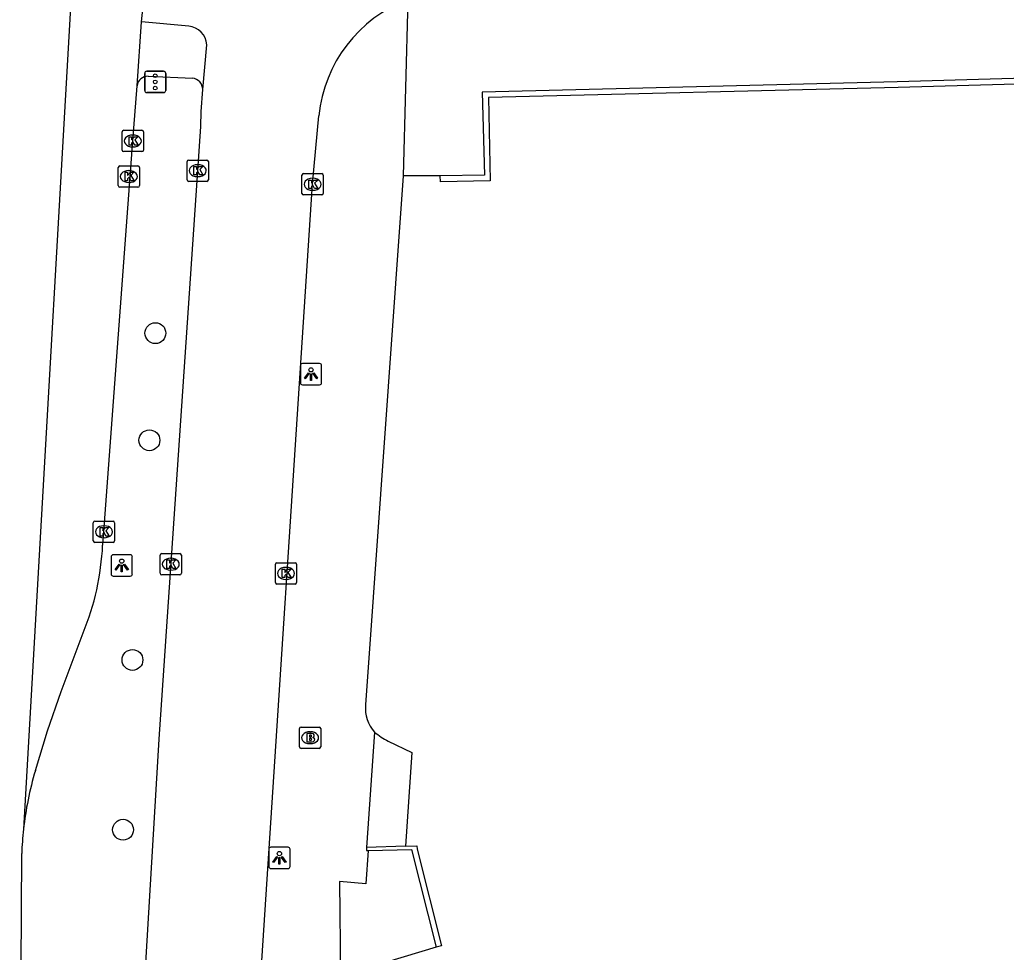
# Model space of a CAD drawing. Extents: x 160806 to 161707, y 383697 to 384148.
# Drawn here: x 161240.84 to 161287.17, y 384065.96 to 384109.75 of the extents above; entities that cross this region are included whole.
import ezdxf

# ---------------------------------------------------------------- set-up
doc = ezdxf.new("R2010")
doc.units = 0
for name, color, linetype in [('IMGEO_Boom', 7, 'Continuous'), ('IMGEO_Brandkraan', 7, 'Continuous'), ('IMGEO_Fietspad_open', 7, 'Continuous'), ('IMGEO_Groenvoorziening', 7, 'Continuous'), ('IMGEO_Kolk', 7, 'Continuous'), ('IMGEO_Lichtpunt', 7, 'Continuous'), ('IMGEO_Muur', 7, 'Continuous'), ('IMGEO_OVBaan_gesloten', 7, 'Continuous'), ('IMGEO_Rijbaan_lokaal_gesloten', 7, 'Continuous'), ('IMGEO_Verkeersregelinstallatiepaal', 7, 'Continuous'), ('IMGEO_Voetpad_op_trap', 7, 'Continuous'), ('IMGEO_Voetpad_open', 7, 'Continuous')]:
    doc.layers.add(name, color=color, linetype=linetype)

msp = doc.modelspace()

# ---------------------------------------------------------------- linework, layer by layer
at = {"layer": 'IMGEO_Boom'}
for centre in [(161247.21, 384095.035), (161246.929, 384090.004), (161246.133, 384079.689), (161245.691, 384071.718)]:
    msp.add_circle(centre, 0.489, dxfattribs=at)
at = {"layer": 'IMGEO_Brandkraan'}
for p, q in [((161253.975, 384075.613), (161253.975, 384076.465)), ((161254.05, 384076.539), (161254.902, 384076.539)), ((161254.463, 384076.319), (161254.488, 384076.319)), ((161254.976, 384076.465), (161254.976, 384075.613)), ((161254.902, 384075.539), (161254.05, 384075.539)), ((161254.486, 384075.759), (161254.461, 384075.759))]:
    msp.add_line(p, q, dxfattribs=at)
for points in [[(161253.975, 384075.613), (161253.975, 384076.465)], [(161254.05, 384076.539), (161254.902, 384076.539)], [(161254.323, 384076.239), (161254.323, 384075.839), (161254.536, 384075.839)], [(161254.554, 384076.239), (161254.323, 384076.239)], [(161254.976, 384076.465), (161254.976, 384075.613)], [(161254.502, 384076.158), (161254.448, 384076.158), (161254.448, 384076.082)], [(161254.448, 384076.082), (161254.501, 384076.082)], [(161254.51, 384076.006), (161254.448, 384076.006), (161254.448, 384075.925)], [(161254.448, 384075.925), (161254.51, 384075.925)], [(161254.902, 384075.539), (161254.05, 384075.539)]]:
    msp.add_lwpolyline(points, dxfattribs=at)
for centre, radius, start, end in [((161254.052, 384076.463), 0.0765, 91.552, 178.448), ((161254.052, 384076.463), 0.0765, 91.552, 178.448), ((161254.558, 384076.094), 0.145, 59.4692, 91.5367), ((161254.9, 384076.463), 0.0765, 1.552, 88.448), ((161254.9, 384076.463), 0.0765, 1.552, 88.448), ((161254.503, 384076.12), 0.0379, 267.8285, 90.9355), ((161254.511, 384075.965), 0.0404, 269.8759, 90.5077), ((161254.542, 384076.09), 0.251, 268.6676, 293.5347), ((161254.583, 384076.141), 0.0922, 285.5137, 58.1501), ((161254.588, 384075.949), 0.105, 301.3115, 78.989), ((161254.052, 384075.615), 0.0765, 181.552, 268.448), ((161254.052, 384075.615), 0.0765, 181.552, 268.448), ((161254.9, 384075.615), 0.0765, 271.552, 358.448), ((161254.9, 384075.615), 0.0765, 271.552, 358.448)]:
    msp.add_arc(centre, radius, start, end, dxfattribs=at)
for centre, major_axis, ratio, start_param, end_param in [((161254.462, 384076.039), (-0.387, 0.002), 0.722429, 4.712389, 7.853982), ((161254.487, 384076.039), (-0.39, 0.002), 0.717154, 1.570796, 4.712389)]:
    msp.add_ellipse(centre, major_axis=major_axis, ratio=ratio, start_param=start_param, end_param=end_param, dxfattribs=at)
at = {"layer": 'IMGEO_Fietspad_open'}
for points in [[(161248.774, 384109.446), (161246.563, 384109.652)], [(161249.439, 384106.473), (161249.628, 384108.58)], [(161246.534, 384061.926), (161246.642, 384063.354), (161247.385, 384075.974), (161249.2, 384102.659), (161249.34, 384104.733), (161249.367, 384105.443), (161249.439, 384106.473)], [(161254.96, 383995.918), (161254.342, 384000), (161252.995, 384010.522), (161252.225, 384018.324), (161251.404, 384031.316), (161251.17, 384045.084), (161251.414, 384051.201), (161252.071, 384063.398), (161254.594, 384102.029), (161254.881, 384105.245)]]:
    msp.add_lwpolyline(points, dxfattribs=at)
for centre, radius, start, end in [((161261.396, 384104.574), 6.549, 110.8489, 174.1238), ((161248.685, 384108.504), 0.946, 4.6051, 84.5954)]:
    msp.add_arc(centre, radius, start, end, dxfattribs=at)
at = {"layer": 'IMGEO_Groenvoorziening'}
msp.add_lwpolyline([(161260.403, 384066.198), (161256.404, 384064.995)], dxfattribs=at)
at = {"layer": 'IMGEO_Kolk'}
for p, q in [((161245.725, 384104.559), (161246.577, 384104.559)), ((161245.65, 384103.633), (161245.65, 384104.485)), ((161246.138, 384104.339), (161246.163, 384104.339)), ((161246.651, 384104.485), (161246.651, 384103.633)), ((161246.161, 384103.779), (161246.136, 384103.779)), ((161246.577, 384103.559), (161245.725, 384103.559)), ((161248.773, 384103.163), (161249.625, 384103.163)), ((161245.463, 384101.963), (161245.463, 384102.815)), ((161245.538, 384102.889), (161246.39, 384102.889)), ((161245.951, 384102.669), (161245.976, 384102.669)), ((161246.464, 384102.815), (161246.464, 384101.963)), ((161248.698, 384102.237), (161248.698, 384103.089)), ((161249.186, 384102.943), (161249.211, 384102.943)), ((161249.699, 384103.089), (161249.699, 384102.237)), ((161249.209, 384102.383), (161249.184, 384102.383)), ((161254.094, 384101.599), (161254.094, 384102.451)), ((161254.169, 384102.525), (161255.021, 384102.525)), ((161254.582, 384102.305), (161254.607, 384102.305)), ((161255.095, 384102.451), (161255.095, 384101.599)), ((161246.39, 384101.889), (161245.538, 384101.889)), ((161245.974, 384102.109), (161245.949, 384102.109)), ((161249.625, 384102.163), (161248.773, 384102.163)), ((161254.605, 384101.745), (161254.58, 384101.745)), ((161255.021, 384101.525), (161254.169, 384101.525)), ((161244.293, 384085.281), (161244.293, 384086.133)), ((161244.368, 384086.207), (161245.22, 384086.207)), ((161244.781, 384085.987), (161244.806, 384085.987)), ((161245.294, 384086.133), (161245.294, 384085.281)), ((161245.22, 384085.207), (161244.368, 384085.207)), ((161244.804, 384085.427), (161244.779, 384085.427)), ((161247.432, 384083.76), (161247.432, 384084.612)), ((161247.507, 384084.686), (161248.359, 384084.686)), ((161248.433, 384084.612), (161248.433, 384083.76)), ((161247.92, 384084.466), (161247.945, 384084.466)), ((161252.843, 384083.328), (161252.843, 384084.18)), ((161252.918, 384084.254), (161253.77, 384084.254)), ((161253.844, 384084.18), (161253.844, 384083.328)), ((161248.359, 384083.686), (161247.507, 384083.686)), ((161247.943, 384083.906), (161247.918, 384083.906)), ((161253.331, 384084.034), (161253.356, 384084.034)), ((161253.77, 384083.254), (161252.918, 384083.254)), ((161253.354, 384083.474), (161253.329, 384083.474))]:
    msp.add_line(p, q, dxfattribs=at)
for points in [[(161245.725, 384104.559), (161246.577, 384104.559)], [(161245.65, 384103.633), (161245.65, 384104.485)], [(161245.971, 384104.259), (161246.094, 384104.259), (161246.094, 384104.108), (161246.224, 384104.259), (161246.388, 384104.259), (161246.242, 384104.108), (161246.395, 384103.859), (161246.243, 384103.859), (161246.158, 384104.023), (161246.094, 384103.956), (161246.094, 384103.859), (161245.971, 384103.859), (161245.971, 384104.259)], [(161246.651, 384104.485), (161246.651, 384103.633)], [(161246.577, 384103.559), (161245.725, 384103.559)], [(161248.773, 384103.163), (161249.625, 384103.163)], [(161245.463, 384101.963), (161245.463, 384102.815)], [(161245.538, 384102.889), (161246.39, 384102.889)], [(161246.464, 384102.815), (161246.464, 384101.963)], [(161248.698, 384102.237), (161248.698, 384103.089)], [(161249.019, 384102.863), (161249.142, 384102.863), (161249.142, 384102.712), (161249.272, 384102.863), (161249.436, 384102.863), (161249.29, 384102.712), (161249.443, 384102.463), (161249.291, 384102.463), (161249.206, 384102.627), (161249.142, 384102.56), (161249.142, 384102.463), (161249.019, 384102.463), (161249.019, 384102.863)], [(161249.699, 384103.089), (161249.699, 384102.237)], [(161245.784, 384102.589), (161245.907, 384102.589), (161245.907, 384102.438), (161246.037, 384102.589), (161246.201, 384102.589), (161246.055, 384102.438), (161246.208, 384102.189), (161246.056, 384102.189), (161245.971, 384102.353), (161245.907, 384102.286), (161245.907, 384102.189), (161245.784, 384102.189), (161245.784, 384102.589)], [(161254.094, 384101.599), (161254.094, 384102.451)], [(161254.169, 384102.525), (161255.021, 384102.525)], [(161254.415, 384102.225), (161254.538, 384102.225), (161254.538, 384102.074), (161254.668, 384102.225), (161254.832, 384102.225), (161254.686, 384102.074), (161254.839, 384101.825), (161254.687, 384101.825), (161254.602, 384101.989), (161254.538, 384101.922), (161254.538, 384101.825), (161254.415, 384101.825), (161254.415, 384102.225)], [(161255.095, 384102.451), (161255.095, 384101.599)], [(161246.39, 384101.889), (161245.538, 384101.889)], [(161249.625, 384102.163), (161248.773, 384102.163)], [(161255.021, 384101.525), (161254.169, 384101.525)], [(161244.293, 384085.281), (161244.293, 384086.133)], [(161244.368, 384086.207), (161245.22, 384086.207)], [(161245.294, 384086.133), (161245.294, 384085.281)], [(161244.614, 384085.907), (161244.737, 384085.907), (161244.737, 384085.756), (161244.867, 384085.907), (161245.031, 384085.907), (161244.885, 384085.756), (161245.038, 384085.507), (161244.886, 384085.507), (161244.801, 384085.671), (161244.737, 384085.604), (161244.737, 384085.507), (161244.614, 384085.507), (161244.614, 384085.907)], [(161245.22, 384085.207), (161244.368, 384085.207)], [(161247.432, 384083.76), (161247.432, 384084.612)], [(161247.507, 384084.686), (161248.359, 384084.686)], [(161248.433, 384084.612), (161248.433, 384083.76)], [(161247.753, 384084.386), (161247.876, 384084.386), (161247.876, 384084.235), (161248.006, 384084.386), (161248.17, 384084.386), (161248.024, 384084.235), (161248.177, 384083.986), (161248.025, 384083.986), (161247.94, 384084.15), (161247.876, 384084.083), (161247.876, 384083.986), (161247.753, 384083.986), (161247.753, 384084.386)], [(161252.843, 384083.328), (161252.843, 384084.18)], [(161252.918, 384084.254), (161253.77, 384084.254)], [(161253.844, 384084.18), (161253.844, 384083.328)], [(161248.359, 384083.686), (161247.507, 384083.686)], [(161253.164, 384083.954), (161253.287, 384083.954), (161253.287, 384083.803), (161253.417, 384083.954), (161253.581, 384083.954), (161253.435, 384083.803), (161253.588, 384083.554), (161253.436, 384083.554), (161253.351, 384083.718), (161253.287, 384083.651), (161253.287, 384083.554), (161253.164, 384083.554), (161253.164, 384083.954)], [(161253.77, 384083.254), (161252.918, 384083.254)]]:
    msp.add_lwpolyline(points, dxfattribs=at)
for centre, start, end in [((161245.727, 384104.483), 91.552, 178.448), ((161245.727, 384104.483), 91.552, 178.448), ((161246.575, 384104.483), 1.552, 88.448), ((161246.575, 384104.483), 1.552, 88.448), ((161245.727, 384103.635), 181.552, 268.448), ((161245.727, 384103.635), 181.552, 268.448), ((161246.575, 384103.635), 271.552, 358.448), ((161246.575, 384103.635), 271.552, 358.448), ((161248.775, 384103.087), 91.552, 178.448), ((161248.775, 384103.087), 91.552, 178.448), ((161249.623, 384103.087), 1.552, 88.448), ((161249.623, 384103.087), 1.552, 88.448), ((161245.54, 384102.813), 91.552, 178.448), ((161245.54, 384102.813), 91.552, 178.448), ((161246.388, 384102.813), 1.552, 88.448), ((161246.388, 384102.813), 1.552, 88.448), ((161248.775, 384102.239), 181.552, 268.448), ((161248.775, 384102.239), 181.552, 268.448), ((161249.623, 384102.239), 271.552, 358.448), ((161249.623, 384102.239), 271.552, 358.448), ((161254.171, 384102.449), 91.552, 178.448), ((161254.171, 384102.449), 91.552, 178.448), ((161255.019, 384102.449), 1.552, 88.448), ((161255.019, 384102.449), 1.552, 88.448), ((161245.54, 384101.965), 181.552, 268.448), ((161245.54, 384101.965), 181.552, 268.448), ((161246.388, 384101.965), 271.552, 358.448), ((161246.388, 384101.965), 271.552, 358.448), ((161254.171, 384101.601), 181.552, 268.448), ((161254.171, 384101.601), 181.552, 268.448), ((161255.019, 384101.601), 271.552, 358.448), ((161255.019, 384101.601), 271.552, 358.448), ((161244.37, 384086.131), 91.552, 178.448), ((161244.37, 384086.131), 91.552, 178.448), ((161245.218, 384086.131), 1.552, 88.448), ((161245.218, 384086.131), 1.552, 88.448), ((161244.37, 384085.283), 181.552, 268.448), ((161244.37, 384085.283), 181.552, 268.448), ((161245.218, 384085.283), 271.552, 358.448), ((161245.218, 384085.283), 271.552, 358.448), ((161247.509, 384084.61), 91.552, 178.448), ((161247.509, 384084.61), 91.552, 178.448), ((161248.357, 384084.61), 1.552, 88.448), ((161248.357, 384084.61), 1.552, 88.448), ((161252.92, 384084.178), 91.552, 178.448), ((161252.92, 384084.178), 91.552, 178.448), ((161253.768, 384084.178), 1.552, 88.448), ((161253.768, 384084.178), 1.552, 88.448), ((161247.509, 384083.762), 181.552, 268.448), ((161247.509, 384083.762), 181.552, 268.448), ((161248.357, 384083.762), 271.552, 358.448), ((161248.357, 384083.762), 271.552, 358.448), ((161252.92, 384083.33), 181.552, 268.448), ((161252.92, 384083.33), 181.552, 268.448), ((161253.768, 384083.33), 271.552, 358.448), ((161253.768, 384083.33), 271.552, 358.448)]:
    msp.add_arc(centre, 0.0765, start, end, dxfattribs=at)
for centre, major_axis, ratio, start_param, end_param in [((161246.137, 384104.059), (-0.387, 0.002), 0.722429, 4.712389, 7.853982), ((161246.162, 384104.059), (-0.39, 0.002), 0.717154, 1.570796, 4.712389), ((161245.95, 384102.389), (-0.387, 0.002), 0.722429, 4.712389, 7.853982), ((161245.975, 384102.389), (-0.39, 0.002), 0.717154, 1.570796, 4.712389), ((161249.185, 384102.663), (-0.387, 0.002), 0.722429, 4.712389, 7.853982), ((161249.21, 384102.663), (-0.39, 0.002), 0.717154, 1.570796, 4.712389), ((161254.581, 384102.025), (-0.387, 0.002), 0.722429, 4.712389, 7.853982), ((161254.606, 384102.025), (-0.39, 0.002), 0.717154, 1.570796, 4.712389), ((161244.78, 384085.707), (-0.387, 0.002), 0.722429, 4.712389, 7.853982), ((161244.805, 384085.707), (-0.39, 0.002), 0.717154, 1.570796, 4.712389), ((161247.919, 384084.186), (-0.387, 0.002), 0.722429, 4.712389, 7.853982), ((161247.944, 384084.186), (-0.39, 0.002), 0.717154, 1.570796, 4.712389), ((161253.33, 384083.754), (-0.387, 0.002), 0.722429, 4.712389, 7.853982), ((161253.355, 384083.754), (-0.39, 0.002), 0.717154, 1.570796, 4.712389)]:
    msp.add_ellipse(centre, major_axis=major_axis, ratio=ratio, start_param=start_param, end_param=end_param, dxfattribs=at)
at = {"layer": 'IMGEO_Lichtpunt'}
for p, q in [((161254.02, 384093.514), (161254.02, 384092.707)), ((161254.02, 384093.514), (161254.02, 384092.707)), ((161254.922, 384093.609), (161254.114, 384093.609)), ((161254.922, 384093.609), (161254.114, 384093.609)), ((161255.016, 384092.707), (161255.016, 384093.514)), ((161255.016, 384092.707), (161255.016, 384093.514)), ((161254.114, 384092.613), (161254.922, 384092.613)), ((161254.114, 384092.613), (161254.922, 384092.613)), ((161246.033, 384084.626), (161245.225, 384084.626)), ((161246.033, 384084.626), (161245.225, 384084.626)), ((161245.131, 384084.531), (161245.131, 384083.724)), ((161245.131, 384084.531), (161245.131, 384083.724)), ((161246.127, 384083.724), (161246.127, 384084.531)), ((161246.127, 384083.724), (161246.127, 384084.531)), ((161245.225, 384083.63), (161246.033, 384083.63)), ((161245.225, 384083.63), (161246.033, 384083.63)), ((161252.536, 384070.799), (161252.536, 384069.992)), ((161252.536, 384070.799), (161252.536, 384069.992)), ((161253.438, 384070.894), (161252.63, 384070.894)), ((161253.438, 384070.894), (161252.63, 384070.894)), ((161253.532, 384069.992), (161253.532, 384070.799)), ((161253.532, 384069.992), (161253.532, 384070.799)), ((161252.63, 384069.898), (161253.438, 384069.898)), ((161252.63, 384069.898), (161253.438, 384069.898))]:
    msp.add_line(p, q, dxfattribs=at)
for points in [[(161254.394, 384093.178), (161254.433, 384093.15), (161254.245, 384092.888), (161254.207, 384092.915), (161254.394, 384093.178)], [(161254.496, 384093.13), (161254.543, 384093.13), (161254.543, 384092.808), (161254.496, 384092.808), (161254.496, 384093.13)], [(161254.606, 384093.15), (161254.644, 384093.177), (161254.831, 384092.915), (161254.792, 384092.887), (161254.606, 384093.15)], [(161245.505, 384084.195), (161245.544, 384084.167), (161245.356, 384083.905), (161245.318, 384083.932), (161245.505, 384084.195)], [(161245.607, 384084.147), (161245.654, 384084.147), (161245.654, 384083.825), (161245.607, 384083.825), (161245.607, 384084.147)], [(161245.717, 384084.167), (161245.755, 384084.194), (161245.942, 384083.932), (161245.903, 384083.904), (161245.717, 384084.167)], [(161252.91, 384070.463), (161252.949, 384070.435), (161252.761, 384070.173), (161252.723, 384070.2), (161252.91, 384070.463)], [(161253.012, 384070.415), (161253.059, 384070.415), (161253.059, 384070.093), (161253.012, 384070.093), (161253.012, 384070.415)], [(161253.122, 384070.435), (161253.16, 384070.462), (161253.347, 384070.2), (161253.308, 384070.172), (161253.122, 384070.435)]]:
    msp.add_lwpolyline(points, dxfattribs=at)
for centre in [(161254.519, 384093.312), (161245.63, 384084.329), (161253.035, 384070.597)]:
    msp.add_circle(centre, 0.0994, dxfattribs=at)
for centre, start, end in [((161254.114, 384093.514), 90, 180), ((161254.114, 384093.514), 90, 180), ((161254.922, 384093.514), 0, 90), ((161254.922, 384093.514), 0, 90), ((161254.114, 384092.707), 180, 270), ((161254.114, 384092.707), 180, 270), ((161254.922, 384092.707), 270, 0), ((161254.922, 384092.707), 270, 360), ((161245.225, 384084.531), 90, 180), ((161245.225, 384084.531), 90, 180), ((161246.033, 384084.531), 0, 90), ((161246.033, 384084.531), 0, 90), ((161245.225, 384083.724), 180, 270), ((161245.225, 384083.724), 180, 270), ((161246.033, 384083.724), 270, 0), ((161246.033, 384083.724), 270, 360), ((161252.63, 384070.799), 90, 180), ((161252.63, 384070.799), 90, 180), ((161253.438, 384070.799), 0, 90), ((161253.438, 384070.799), 0, 90), ((161252.63, 384069.992), 180, 270), ((161252.63, 384069.992), 180, 270), ((161253.438, 384069.992), 270, 0), ((161253.438, 384069.992), 270, 360)]:
    msp.add_arc(centre, 0.0946, start, end, dxfattribs=at)
at = {"layer": 'IMGEO_Muur'}
for points in [[(161314.549, 384107.768), (161313.182, 384107.728), (161282.045, 384106.835), (161262.558, 384106.352), (161262.672, 384102.459), (161260.585, 384102.422)], [(161319.764, 384105.687), (161319.809, 384104.308), (161319.521, 384104.3), (161319.497, 384105.191), (161314.37, 384105.121), (161314.326, 384107.483), (161295.914, 384106.963), (161282.089, 384106.577), (161262.847, 384106.099), (161262.939, 384102.188), (161260.595, 384102.133), (161260.585, 384102.422)], [(161258.953, 384070.946), (161257.119, 384070.883)], [(161257.119, 384070.883), (161257.122, 384070.742), (161257.201, 384070.744)], [(161257.201, 384070.744), (161259.242, 384070.784), (161260.403, 384066.198)], [(161258.953, 384070.946), (161259.485, 384070.964), (161259.499, 384070.804), (161260.651, 384066.265), (161260.403, 384066.198)]]:
    msp.add_lwpolyline(points, dxfattribs=at)
at = {"layer": 'IMGEO_OVBaan_gesloten'}
for points in [[(161243.446, 384120.794), (161243.824, 384120.755), (161241.013, 384071.738)], [(161246.563, 384109.652), (161246.899, 384112.938)], [(161246.347, 384106.646), (161246.563, 384109.652)], [(161244.734, 384085.086), (161244.794, 384085.707), (161246.151, 384104.059), (161246.347, 384106.646)], [(161241.574, 384074.493), (161242.14, 384076.368), (161242.779, 384078.216), (161243.817, 384080.961)]]:
    msp.add_lwpolyline(points, dxfattribs=at)
for centre, radius, start, end in [((161232.421, 384085.659), 12.326, 337.5969, 357.3367), ((161256.1, 384070.101), 15.175, 163.175, 173.8055)]:
    msp.add_arc(centre, radius, start, end, dxfattribs=at)
at = {"layer": 'IMGEO_Rijbaan_lokaal_gesloten'}
msp.add_lwpolyline([(161240.839, 384057.795), (161240.898, 384062.544), (161240.932, 384070.595)], dxfattribs=at)
msp.add_arc((161256.546, 384070.063), 15.623, 173.8448, 178.0481, dxfattribs=at)
at = {"layer": 'IMGEO_Verkeersregelinstallatiepaal'}
for p, q in [((161246.807, 384107.332), (161247.597, 384107.332)), ((161247.597, 384107.332), (161246.807, 384107.332)), ((161246.707, 384106.432), (161246.707, 384107.232)), ((161246.707, 384107.232), (161246.707, 384106.432)), ((161247.697, 384107.232), (161247.697, 384106.432)), ((161247.697, 384106.432), (161247.697, 384107.232)), ((161247.597, 384106.332), (161246.807, 384106.332)), ((161246.807, 384106.332), (161247.597, 384106.332))]:
    msp.add_line(p, q, dxfattribs=at)
for centre in [(161247.202, 384107.122), (161247.202, 384106.832), (161247.202, 384106.542)]:
    msp.add_circle(centre, 0.085, dxfattribs=at)
for centre, start, end in [((161246.807, 384107.232), 90, 180), ((161246.807, 384107.232), 90, 180), ((161247.597, 384107.232), 0, 90), ((161247.597, 384107.232), 360, 90), ((161246.807, 384106.432), 180, 270), ((161246.807, 384106.432), 180, 270), ((161247.597, 384106.432), 270, 0), ((161247.597, 384106.432), 270, 0)]:
    msp.add_arc(centre, 0.1, start, end, dxfattribs=at)
at = {"layer": 'IMGEO_Voetpad_op_trap'}
msp.add_lwpolyline([(161258.142, 384075.877), (161259.259, 384075.342), (161258.953, 384070.946)], dxfattribs=at)
msp.add_arc((161259.442, 384078.495), 2.923, 228.5267, 243.5956, dxfattribs=at)
at = {"layer": 'IMGEO_Voetpad_open'}
for points in [[(161259.065, 384110.695), (161258.847, 384102.418)], [(161246.877, 384107.1), (161248.955, 384107.013)], [(161258.847, 384102.418), (161257.08, 384077.576)], [(161260.585, 384102.422), (161258.847, 384102.418)], [(161257.506, 384076.305), (161257.119, 384070.883)], [(161257.201, 384070.744), (161257.098, 384069.176), (161255.854, 384069.288), (161255.909, 384064.846)]]:
    msp.add_lwpolyline(points, dxfattribs=at)
for centre, radius, start, end in [((161246.861, 384106.583), 0.517, 88.1787, 172.9883), ((161248.873, 384106.453), 0.566, 2.029, 81.7105), ((161258.732, 384077.423), 1.659, 174.6975, 222.3616)]:
    msp.add_arc(centre, radius, start, end, dxfattribs=at)

doc.saveas('drawing.dxf')
